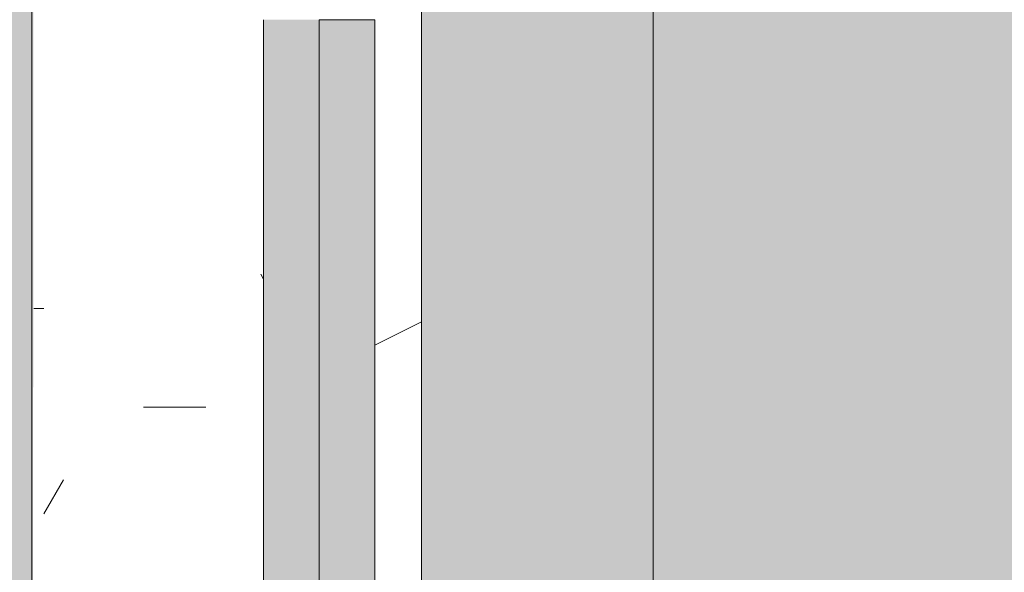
# Model space of a CAD drawing. Header units: millimetres. Extents: x 5980700 to 6194397, y -12939 to 2351883.
# Tile 245 of 587: x 6075602 to 6076133, y -5730 to -5432. Entities that reach past the tile are written whole.
import ezdxf

# ---------------------------------------------------------------- set-up
doc = ezdxf.new("R2010")
doc.units = ezdxf.units.MM
for name, color, linetype, lineweight in [('A-FLOR', 192, 'Continuous', 18), ('A-FLOR-PATT', 8, 'Continuous', 18), ('A-GLAZ', 151, 'Continuous', 9), ('A-GLAZ-SILL', 1, 'Continuous', 9), ('A-WALL', 113, 'Continuous', 18), ('A-WALL-PATT', 111, 'Continuous', 25)]:
    doc.layers.add(name, color=color, linetype=linetype, lineweight=lineweight)

# ---------------------------------------------------------------- blocks, each defined once
blk = doc.blocks.new('CC_JANELA MAXIM-AR_4 FOLHAS VIDRO - 2_50 x 1_20-4042679-PLANTA DE CAIMENTO DE PISOS - 1 PAV_')
at = {"layer": 'A-GLAZ', "lineweight": 5}
blk.add_hatch(color=251, dxfattribs=at).paths.add_polyline_path([(-632.4999999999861, 57.50636918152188), (-632.4999999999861, 77.49999999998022), (-1219.999999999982, 77.49999999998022), (-1219.999999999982, 47.49999999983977), (-632.4999999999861, 47.50000000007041)])
h = blk.add_hatch(color=251, dxfattribs=at)
h.paths.add_polyline_path([(1219.999999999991, 47.500000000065), (632.4999999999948, 47.50000000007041), (632.5000000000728, 17.49999999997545), (1220, 17.49999999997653)])
h.paths.add_polyline_path([(602.5000000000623, 47.50000000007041), (15.00000000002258, 47.5000000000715), (15.00000000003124, 17.49999999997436), (602.5000000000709, 17.49999999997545), (602.5000000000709, 24.90538250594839)])
h.paths.add_polyline_path([(-14.99999999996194, 17.49999999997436), (-14.9999999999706, 47.5000000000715), (-602.4999999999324, 47.5000000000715), (-602.4999999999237, 17.49999999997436), (-25.62093797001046, 17.49999999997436)])
h.paths.add_polyline_path([(-632.4999999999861, 47.50000000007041), (-1219.999999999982, 47.49999999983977), (-1219.999999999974, 17.49999999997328), (-632.4999999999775, 17.49999999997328), (-632.4999999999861, 39.21499999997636)])
at = {"layer": 'A-GLAZ', "color": 90, "lineweight": 5}
for p, q in [((-1220.000000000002, 47.49999999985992), (-1220.000000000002, 77.49999999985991)), ((-632.5000000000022, 77.4999999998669), (-1220.000000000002, 77.49999999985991)), ((-1220.000000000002, 47.49999999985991), (-632.5000000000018, 47.49999999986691)), ((-632.4999999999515, 17.49999999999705), (-1220.000000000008, 17.49999999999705))]:
    blk.add_line(p, q, dxfattribs=at)
blk = doc.blocks.new('FP_212-PLANTA DE CAIMENTO DE PISOS - 1 PAV_')
at = {"layer": 'A-GLAZ-SILL', "lineweight": 5}
blk.add_line((-1064.091005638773, -100.9916647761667), (-1064.091005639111, -106.4169462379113), dxfattribs=at)
at = {"layer": 'A-GLAZ-SILL', "color": 90, "lineweight": 5}
blk.add_line((-1274.999999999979, -107.4999999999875), (1275.000000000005, -107.4999999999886), dxfattribs=at)
blk = doc.blocks.new('CC_PEITORIL - PEITORIL-3910839-PLANTA DE CAIMENTO DE PISOS - 1 PAV_')
at = {"layer": 'A-GLAZ-SILL', "lineweight": 5}
h = blk.add_hatch(dxfattribs=at)
h.set_pattern_fill('FP_220', color=256, style=0, pattern_type=2)
h.set_pattern_definition([(90, (-6652.090999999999, 16549.122), (-101.6, 406.4), [33.528, -271.272, 33.528, -271.272, -1625.6]), (90, (-6652.090999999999, 16549.122), (-101.6, 406.4), [-609.6, 33.528, -576.072, 33.528, -271.272, -711.2]), (90, (-6652.090999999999, 16549.122), (-101.6, 406.4), [-1524, 33.528, -169.672, 33.528, -474.472]), (210, (-6702.891, 16701.522), (-301.1527240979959, -291.1881810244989), [33.528, -271.272, 33.528, -1896.872]), (210, (-6702.891, 16701.522), (-301.1527240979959, -291.1881810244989), [-338.328, -271.272, 33.528, -576.072, -1016]), (210, (-6702.891, 16701.522), (-301.1527240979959, -291.1881810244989), [-1219.2, 33.528, -271.272, 33.528, -677.672]), (210, (-6702.891, 16701.522), (-301.1527240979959, -291.1881810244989), [-1557.528, -169.672, 33.528, -474.472]), (329.9999999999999, (-6906.090999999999, 16752.322), (402.7527240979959, -115.211818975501), [33.528, -271.272, 33.528, -1896.872]), (329.9999999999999, (-6906.090999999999, 16752.322), (402.7527240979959, -115.211818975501), [-338.328, -271.272, 33.528, -576.072, -1016]), (329.9999999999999, (-6906.090999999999, 16752.322), (402.7527240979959, -115.211818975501), [-1219.2, 33.528, -271.272, 33.528, -677.672]), (329.9999999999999, (-6906.090999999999, 16752.322), (402.7527240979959, -115.211818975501), [-1557.528, -169.672, 33.528, -474.472])])
h.paths.add_polyline_path([(1275.000000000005, -77.50000000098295), (1250.000000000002, -77.49363081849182), (1250.000000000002, 17.49999999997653), (-1249.999999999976, 17.49999999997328), (-1249.999999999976, -77.5000000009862), (-1274.999999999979, -78.48512215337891), (-1274.999999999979, -100.991664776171), (1275.000000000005, -100.4681479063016)])
h = blk.add_hatch(dxfattribs=at)
h.set_pattern_fill('FP_221', color=256, style=0, pattern_type=2)
h.set_pattern_definition([(306.87, (-8239.591, 17184.122), (-3175.008507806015, 4762.494328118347), [793.75, -7143.75]), (296.565, (-7763.340999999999, 18136.622), (1587.499067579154, -1587.501456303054), [1774.879, -1774.879]), (288.435, (-6969.590999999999, 18136.622), (1587.50290376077, -3174.997452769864), [1004.024, -4016.092])])
h.paths.add_polyline_path([(1275.000000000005, -77.50000000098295), (1250.000000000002, -77.49363081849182), (1250.000000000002, 17.49999999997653), (-1249.999999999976, 17.49999999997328), (-1249.999999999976, -77.5000000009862), (-1274.999999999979, -78.48512215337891), (-1274.999999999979, -100.991664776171), (1275.000000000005, -100.4681479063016)])
at = {"layer": 'A-GLAZ', "color": 90, "lineweight": 5}
blk.add_blockref('FP_212-PLANTA DE CAIMENTO DE PISOS - 1 PAV_', (0, 0), dxfattribs=at)
blk = doc.blocks.new('BE-PMSa-MOD-ARQ-CONEXAODOFUTURO-EX-000-R_rvt-2-PLANTA DE CAIMENTO DE PISOS - 1 PAV_')
at = {"layer": 'A-FLOR-PATT', "lineweight": 5}
h = blk.add_hatch(dxfattribs=at)
h.set_pattern_fill('FP_2', color=135, style=0, pattern_type=2)
h.set_pattern_definition([(0, (0, 0), (812.8, 203.2), [33.528, -576.072, 33.528, -576.072, -3251.2]), (0, (0, 0), (812.8, 203.2), [-1219.2, 33.528, -1185.672, 33.528, -576.072, -1422.4]), (0, (0, 0), (812.8, 203.2), [-3048, 33.528, -372.872, 33.528, -982.472]), (120, (304.8, 101.6), (-582.3763620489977, 602.3054481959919), [33.52799999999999, -576.0719999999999, 33.52799999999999, -576.0719999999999, -3251.199999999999]), (120, (304.8, 101.6), (-582.3763620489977, 602.3054481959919), [-1219.2, 33.52799999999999, -1185.672, 33.52799999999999, -576.0719999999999, -1422.4]), (120, (304.8, 101.6), (-582.3763620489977, 602.3054481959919), [-3048, 33.52799999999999, -372.8719999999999, 33.52799999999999, -982.4719999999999]), (240, (406.4, 508), (-230.4236379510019, -805.5054481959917), [33.528, -576.072, 33.528, -576.072, -3251.2]), (240, (406.4, 508), (-230.4236379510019, -805.5054481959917), [-1219.2, 33.528, -1185.672, 33.528, -576.072, -1422.4]), (240, (406.4, 508), (-230.4236379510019, -805.5054481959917), [-3048, 33.528, -372.872, 33.528, -982.472])])
h.paths.add_polyline_path([(-15966.85299915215, 4711.136803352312), (-15966.79158577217, 4712.906868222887), (-15965.57572207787, 4712.3617231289)])
h.paths.add_polyline_path([(3731.201831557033, -10125.84100563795), (14705.38782324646, -10125.84100563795), (14705.38782324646, -9779.8857164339), (14699.38782324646, -9779.8857164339), (14699.38782324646, -9763.237570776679), (14681.68558745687, -9763.757413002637), (14670.96395493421, -9768.482704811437), (14665.88782324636, -9782.570563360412), (14665.88782324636, -9856.278958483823), (14670.73620676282, -9865.068167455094), (14677.45883342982, -9868.493127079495), (14678.38782324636, -9869.242380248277), (14678.38782324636, -9881.040871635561), (14674.14369136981, -9882.10035906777), (14663.09686027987, -9878.012306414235), (14654.32815878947, -9868.57707781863), (14652.0250349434, -9859.981702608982), (14651.89263271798, -9855.737570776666), (14650.88782324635, -9855.737570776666), (14651.89263271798, -9780.737570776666), (14653.73085252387, -9770.127241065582), (14656.87805812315, -9762.851510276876), (14667.13782324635, -9752.591745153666), (14683.38782324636, -9748.237570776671), (14699.38782324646, -9748.237570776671), (14699.38782324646, -9731.58942511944), (14705.38782324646, -9731.58942511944), (14705.38782324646, -9705.737570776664), (14755.38782324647, -9705.737570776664), (14755.38782324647, -9754.737570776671), (14795.38782324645, -9754.737570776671), (14796.02424042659, -9756.737570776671), (14812.38782324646, -9756.737570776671), (14811.36426821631, -9815.737570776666), (14810.34779546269, -9815.737570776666), (14811.47778338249, -9818.1719714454), (14811.43015556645, -9819.291362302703), (14811.44856252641, -9820.918341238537), (14827.38782324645, -9827.197475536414), (14827.38782324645, -10125.84100563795), (21231.38515489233, -10125.84100563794), (21231.38515489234, 5919.158994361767), (12003.88515489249, 5918.472013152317), (12003.8851548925, 5447.158205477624), (12268.88333741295, 5447.158205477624), (12268.88333741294, 4674.158994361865), (15653.88333741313, 4674.158994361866), (15653.88333741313, 5447.158205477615), (15923.88333741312, 5447.158205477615), (15923.88333741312, 4674.158994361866), (19560.40988707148, 4674.158994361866), (19559.83290347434, 4677.196584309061), (19558.62046790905, 4677.180784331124), (19558.93691090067, 4681.184361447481), (19560.40988707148, 4681.202554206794), (19559.83416624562, 4682.57353656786), (19558.03876213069, 4682.57353656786), (19558.93691090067, 4695.251249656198), (19588.00988707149, 4695.197383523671), (19586.88286324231, 4682.548897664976), (19585.40988707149, 4682.548897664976), (19585.98560789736, 4681.195050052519), (19587.19930623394, 4681.15368493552), (19586.88286324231, 4677.184908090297), (19585.41064974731, 4677.065937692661), (19585.98560789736, 4674.158994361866), (19999.38682609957, 4674.158994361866), (19999.38682609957, 5447.158205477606), (20269.38682609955, 5447.158205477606), (20269.38682609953, 4280.731645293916), (20299.38682609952, 4280.731645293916), (20298.51487451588, 1530.731645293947), (20269.38682609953, 1530.731645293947), (20269.38682609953, 1143.558994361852), (20299.38682609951, 1143.558994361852), (20298.51487451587, -1606.441005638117), (20269.38682609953, -1606.441005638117), (20269.38682609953, -2040.191005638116), (20299.38682609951, -2040.191005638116), (20298.51487451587, -4790.191005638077), (20269.38682609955, -4790.191005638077), (20269.38682609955, -5273.941005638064), (20299.38682609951, -5273.941005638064), (20298.51487451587, -8023.941005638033), (20269.38682609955, -8023.941005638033), (20269.38682609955, -9308.841005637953), (19999.38682609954, -9308.841005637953), (19999.38682609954, -8513.84179452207), (19913.3833374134, -8513.84179452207), (19913.3833374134, -8347.825683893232), (19635.38599049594, -8347.979428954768), (19635.38599049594, -8377.825683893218), (16285.38599049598, -8376.953732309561), (16285.38599049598, -8347.825683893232), (15971.88333741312, -8347.979428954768), (15971.88333741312, -8513.841794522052), (15921.38515489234, -8513.841794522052), (15921.38515489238, -9312.594001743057), (15651.38515489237, -9312.594001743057), (15651.38515489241, -8513.841794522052), (15603.38515489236, -8513.841794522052), (15603.38515489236, -8377.825683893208), (12316.88333741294, -8377.825683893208), (12316.88333741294, -8513.841794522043), (12293.88333741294, -8513.841794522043), (12293.88333741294, -9312.594001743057), (11998.88333741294, -9312.594001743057), (11998.88333741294, -8513.841794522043), (11950.88333741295, -8513.841794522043), (11950.88333741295, -8347.825683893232), (11867.63333741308, -8347.979428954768), (11867.63333741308, -8377.82568389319), (8517.633337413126, -8376.953732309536), (8517.633337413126, -8347.825683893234), (8434.383337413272, -8347.97942895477), (8434.383337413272, -8513.841794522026), (8386.383337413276, -8513.841794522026), (8386.383337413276, -9312.594001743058), (8116.383337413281, -9312.594001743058), (8116.383337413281, -9125.841005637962), (2121.38333741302, -9125.841005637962), (2121.38333741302, -9312.594001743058), (1851.383337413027, -9312.594001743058), (1851.383337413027, -9125.841005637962), (-4143.616662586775, -9125.841005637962), (-4143.616662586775, -9312.594001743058), (-4413.616662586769, -9312.594001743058), (-4413.616662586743, -8513.841794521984), (-4461.61666258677, -8513.841794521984), (-4461.61666258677, -8347.825683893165), (-4547.366662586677, -8347.97942895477), (-4547.366662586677, -8377.82568389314), (-7897.366662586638, -8376.953732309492), (-7897.366662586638, -8347.825683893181), (-7983.116662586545, -8347.97942895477), (-7983.116662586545, -8513.841794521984), (-8031.114845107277, -8513.841794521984), (-8031.11484510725, -9308.841005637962), (-8301.11484510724, -9308.841005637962), (-8301.114845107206, -8513.841794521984), (-8349.116662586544, -8513.841794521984), (-8349.116662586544, -8347.825683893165), (-8354.864845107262, -8347.97942895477), (-8354.864845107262, -8377.825683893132), (-11704.86484510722, -8376.953732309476), (-11705.67059857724, -8347.825683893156), (-11710.61666258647, -8347.97942895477), (-11710.61666258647, -8513.841794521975), (-11758.61484510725, -8513.841794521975), (-11758.61484510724, -9308.841005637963), (-12028.61484510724, -9308.841005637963), (-12028.61484510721, -8513.841794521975), (-12076.61666258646, -8513.841794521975), (-12076.61666258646, -8347.82568389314), (-12498.61666258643, -8347.97942895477), (-12498.61666258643, -8377.825683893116), (-15848.61666258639, -8376.953732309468), (-15848.61666258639, -8347.82568389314), (-16270.61666258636, -8347.97942895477), (-16270.61666258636, -8513.841794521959), (-16356.61588608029, -8513.841794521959), (-16356.61588608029, -9308.841005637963), (-16626.61588608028, -9308.841005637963), (-16626.62225526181, -7987.079408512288), (-16656.61588608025, -7987.079408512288), (-16655.7439344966, -5237.07940851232), (-16626.62225526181, -5237.07940851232), (-16626.62225526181, -4803.34100563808), (-16656.61588608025, -4803.34100563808), (-16655.7439344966, -2053.341005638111), (-16626.62225526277, -2053.341005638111), (-16626.62225526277, -1620.841794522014), (-16656.61588608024, -1620.841794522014), (-16655.74393449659, 1129.158205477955), (-16626.62225526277, 1129.158205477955), (-16626.62225526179, 1534.1582054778), (-16656.61588608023, 1534.1582054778), (-16655.75030367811, 4291.658994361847), (-16626.62225526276, 4291.658994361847), (-16626.61588608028, 5479.158994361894), (-16356.61588608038, 5479.158994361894), (-16356.61588608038, 4674.158994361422), (-15971.4658517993, 4674.158994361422), (-15969.32193463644, 4707.054996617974), (-15967.78963012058, 4710.307043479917), (-15962.27373900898, 4714.058684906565), (-15960.94760521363, 4714.652107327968), (-15959.84645306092, 4714.71907505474), (-15959.84645306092, 4715.8252811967), (-15957.766248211, 4715.335026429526), (-15956.67909179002, 4714.508980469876), (-15954.53101014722, 4715.146843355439), (-15948.69801778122, 4712.361723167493), (-15947.69218614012, 4710.313634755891), (-15946.34526303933, 4708.984911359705), (-15944.33196142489, 4698.966261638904), (-15943.76299404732, 4697.905132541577), (-15944.00738434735, 4674.158994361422), (-12028.61666258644, 4674.158994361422), (-12028.6166625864, 5447.158205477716), (-11733.61666258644, 5446.941285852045), (-11733.61666258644, 4674.158994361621), (-8301.114845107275, 4674.158994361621), (-8301.114845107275, 5447.158205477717), (-8031.114845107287, 5447.158205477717), (-8031.114845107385, 5919.158994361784), (-17588.61484510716, 5919.158994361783), (-17588.61484510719, -10125.84100563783), (1375.719287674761, -10125.84100563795)])
h.paths.add_polyline_path([(14665.67045985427, -9780.737570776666), (14665.63226694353, -9779.779781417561), (14665.63226694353, -9780.737570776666)])
h.paths.add_polyline_path([(-16089.65907882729, -8758.105317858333), (-16115.54098333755, -8754.697900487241), (-16139.6590788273, -8744.707858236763), (-16160.36975694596, -8728.81599597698), (-16176.26161920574, -8708.105317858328), (-16186.2516614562, -8683.987222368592), (-16189.65907882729, -8658.105317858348), (-16186.2516614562, -8632.223413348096), (-16176.26161920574, -8608.105317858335), (-16160.36975694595, -8587.394639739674), (-16139.65907882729, -8571.502777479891), (-16115.54098333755, -8561.512735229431), (-16089.65907882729, -8558.105317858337), (-16063.77717431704, -8561.512735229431), (-16039.65907882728, -8571.5027774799), (-16018.94840070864, -8587.394639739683), (-16003.05653844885, -8608.105317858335), (-15993.06649619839, -8632.22341334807), (-15989.6590788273, -8658.105317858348), (-15993.06649619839, -8683.987222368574), (-16003.05653844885, -8708.105317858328), (-16021.19134126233, -8730.537064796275), (-16039.65907882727, -8744.707858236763), (-16063.77717431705, -8754.697900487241)])
h.paths.add_polyline_path([(19732.71217533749, -8754.66845021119), (19706.83027082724, -8751.260990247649), (19682.71217533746, -8741.270823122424), (19660.00862136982, -8722.781563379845), (19646.10963495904, -8704.667825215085), (19636.1195927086, -8680.549428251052), (19632.71217533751, -8648.66439434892), (19632.71217533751, -8622.782813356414), (19636.1195927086, -8596.9012323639), (19646.10963495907, -8572.783438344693), (19662.00149721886, -8552.073019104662), (19682.71217533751, -8536.181355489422), (19706.83027082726, -8526.191438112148), (19732.7121753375, -8522.784063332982), (19758.59407984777, -8526.191438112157), (19782.71217533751, -8536.181355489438), (19803.42285345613, -8552.073019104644), (19819.31471571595, -8572.783438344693), (19829.30475796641, -8596.901232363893), (19832.7121753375, -8628.390346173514), (19832.7121753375, -8654.667200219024), (19827.88084468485, -8683.987101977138), (19816.67739151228, -8708.104895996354), (19803.42285345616, -8725.378762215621), (19782.71217533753, -8741.270823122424), (19758.59407984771, -8751.260990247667)])
h.paths.add_polyline_path([(15648.38515489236, -8468.841794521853), (15650.88333741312, -8468.841794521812), (15650.88333741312, -8347.825683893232), (15648.38515489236, -8347.979428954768)])
h.paths.add_polyline_path([(19588.84766320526, 4677.140991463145), (19587.19930623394, 4677.180784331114), (19588.17837096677, 4681.15368493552)])
h.paths.add_polyline_path([(19556.97211093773, 4677.140991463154), (19558.32440709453, 4678.382155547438), (19558.03965555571, 4677.166762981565), (19557.10244703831, 4677.144137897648)])
h.paths.add_polyline_path([(19572.90988707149, 4728.142336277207), (19572.90988707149, 4726.742336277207), (19573.4626323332, 4727.745209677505)])
h.paths.add_polyline_path([(19575.73176932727, 4695.639950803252), (19572.5677829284, 4696.432937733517), (19568.91630770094, 4696.431447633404), (19559.3482884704, 4696.333664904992), (19559.34828847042, 4718.022372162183), (19562.4254587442, 4722.467653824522), (19569.27606767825, 4726.263934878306), (19567.2700120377, 4727.14852244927), (19574.67880208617, 4727.830632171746), (19576.14512513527, 4726.470898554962), (19576.81805465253, 4726.227816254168), (19583.58719946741, 4722.319648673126), (19587.49536704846, 4715.550503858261), (19587.49536704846, 4707.734168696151), (19586.28070679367, 4704.092336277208), (19585.91122027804, 4696.34719023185), (19576.14512513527, 4695.960088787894)])
h.paths.add_polyline_path([(-15957.766248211, 4718.652107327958), (-15954.53101014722, 4716.980669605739), (-15955.18379838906, 4716.796714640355)])
h.paths.add_polyline_path([(-15960.34869803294, 4716.796714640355), (-15961.00148627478, 4718.082019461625), (-15959.74034676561, 4717.233792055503), (-15960.09391064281, 4716.979769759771)])
h.paths.add_polyline_path([(19732.71217533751, 4730.240264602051), (19706.83027082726, 4733.647681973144), (19682.7121753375, 4743.637724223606), (19662.00149721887, 4759.529586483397), (19646.10963495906, 4780.240264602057), (19636.1195927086, 4804.358360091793), (19632.71217533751, 4830.240264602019), (19636.1195927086, 4856.122169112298), (19646.10963495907, 4880.24026460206), (19662.00149721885, 4900.950942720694), (19682.7121753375, 4916.842804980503), (19706.83027082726, 4926.832847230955), (19732.71217533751, 4930.240264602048), (19758.59407984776, 4926.832847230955), (19782.71217533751, 4916.842804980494), (19803.42285345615, 4900.950942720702), (19819.31471571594, 4880.24026460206), (19829.30475796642, 4856.122169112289), (19832.7121753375, 4830.240264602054), (19829.30475796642, 4804.358360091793), (19819.31471571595, 4780.24026460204), (19803.42285345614, 4759.529586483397), (19782.71217533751, 4743.637724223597), (19758.59407984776, 4733.647681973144)])
h.paths.add_polyline_path([(-16089.65907882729, 4736.408178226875), (-16115.54098333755, 4739.815595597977), (-16139.65907882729, 4749.80563784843), (-16160.36975694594, 4765.697500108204), (-16176.26161920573, 4786.408178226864), (-16186.2516614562, 4810.526273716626), (-16189.65907882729, 4836.408178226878), (-16186.2516614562, 4862.29008273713), (-16176.26161920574, 4886.408178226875), (-16160.36975694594, 4907.118856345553), (-16139.65907882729, 4923.010718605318), (-16115.54098333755, 4933.000760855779), (-16089.65907882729, 4936.408178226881), (-16063.77717431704, 4933.000760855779), (-16039.65907882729, 4923.01071860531), (-16018.9484007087, 4907.118856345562), (-16003.05653844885, 4886.408178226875), (-15993.06649619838, 4862.29008273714), (-15989.6590788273, 4836.408178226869), (-15993.06649619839, 4810.526273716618), (-16003.05653844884, 4786.408178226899), (-16018.94840070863, 4765.69750010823), (-16039.65907882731, 4749.80563784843), (-16063.77717431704, 4739.815595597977)])
h = blk.add_hatch(dxfattribs=at)
h.set_pattern_fill('FP_100', color=133, style=0, pattern_type=2)
h.set_pattern_definition([(49.99999999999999, (0, 0), (182.184668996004, -15.93908553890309), [19.05, -209.55]), (355, (0, 0), (-35.24242749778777, 191.0566080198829), [15.24, -167.64]), (100.451, (15.182, -1.328), (146.9425016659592, 175.1166878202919), [16.19, -178.09]), (46.184, (0, 50.8), (271.0788941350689, -42.04327417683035), [28.575, -314.325]), (96.636, (22.59, 47.297), (237.4025071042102, 247.4272132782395), [24.285, -267.135]), (351.184, (0, 50.8), (237.404605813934, 247.4251178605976), [22.86, -251.46]), (21, (25.4, 38.1), (151.6148798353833, -102.2655185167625), [19.05, -209.55]), (326, (25.4, 38.1), (61.80235996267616, 184.1877424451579), [15.24, -167.64]), (71.45100000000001, (38.035, 29.578), (213.4170626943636, 81.92136778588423), [16.19, -178.09]), (37.50000000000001, (0, 0), (3.08832282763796, 84.55507579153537), [8.382, -157.226, 8.382, -161.798, -168.275]), (37.50000000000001, (0, 0), (3.08832282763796, 84.55507579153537), [-335.788, 8.382, -159.893]), (7.499999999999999, (0, 0), (66.81943811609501, 100.1807470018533), [8.382, -88.646, 8.382, -153.416, -64.135]), (7.499999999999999, (0, 0), (66.81943811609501, 100.1807470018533), [-258.826, 8.382, -55.753]), (327.5, (-56.642, 0), (135.5904877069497, -5.7289126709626), [8.382, -55.118, 8.382, -189.738, -262.89]), (327.5, (-56.642, 0), (135.5904877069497, -5.7289126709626), [-261.62, 8.382, -254.508]), (317.5, (-82.042, 0), (148.1288864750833, 25.42676126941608), [8.382, -74.168, 8.382, -123.19, -186.69]), (317.5, (-82.042, 0), (148.1288864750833, 25.42676126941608), [-214.122, 8.382, -178.308])])
h.paths.add_polyline_path([(-1916.114845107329, -8177.825683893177), (-1683.614845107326, -8177.825683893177), (-1683.614845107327, -1915.841005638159), (-3033.614845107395, -1915.841005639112), (-3033.614845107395, -1900.841005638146), (-3933.614845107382, -1900.841005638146), (-3933.614845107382, -2050.841005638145), (-1818.614845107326, -2050.841005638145), (-1818.614845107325, -8042.852683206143), (-4146.617820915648, -8042.852683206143), (-4146.617820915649, -4063.841794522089), (-3970.61666258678, -4063.841794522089), (-3970.61666258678, -3457.84179452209), (-4146.617820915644, -3457.84179452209), (-4146.617820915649, -2138.841794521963), (-3970.61666258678, -2138.841794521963), (-3970.61666258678, -2050.841005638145), (-3963.614845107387, -2050.841005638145), (-3963.614845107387, -1900.841005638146), (-3973.614845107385, -1900.841005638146), (-3973.614845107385, -1915.841005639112), (-4105.616662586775, -1915.841005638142), (-4105.616662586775, -2003.84179452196), (-4281.617820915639, -2003.84179452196), (-4281.617820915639, -3592.841794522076), (-4105.61666258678, -3592.841794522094), (-4105.61666258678, -3928.841794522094), (-4281.617820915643, -3928.841794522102), (-4281.615120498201, -8177.82568389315), (-1916.459753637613, -8177.825683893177)])
h.paths.add_polyline_path([(8258.385255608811, -8167.825683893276), (15620.8643440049, -8167.825683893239), (15620.86434400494, -1925.841005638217), (12311.88333741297, -1925.841005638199), (12311.88333741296, -2018.841794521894), (11955.88333741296, -2018.841794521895), (11955.88333741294, -1925.841005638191), (9541.385154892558, -1925.841005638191), (9541.385154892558, -1915.841005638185), (9491.385154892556, -1915.841005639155), (9491.385154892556, -1900.841005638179), (8591.38515489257, -1900.841005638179), (8591.38515489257, -2050.841005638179), (11830.88333741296, -2050.841005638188), (11830.88333741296, -2143.841794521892), (12436.88333741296, -2143.841794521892), (12436.88333741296, -2050.841005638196), (15495.86434400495, -2050.841005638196), (15495.86434400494, -8042.825683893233), (8383.385255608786, -8042.825683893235), (8383.385255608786, -4063.841794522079), (8559.379702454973, -4063.841794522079), (8559.379702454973, -3457.841794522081), (8383.385255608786, -3457.84179452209), (8383.385255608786, -2138.841794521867), (8559.379702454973, -2138.84179452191), (8559.379702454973, -2050.841005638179), (8561.385154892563, -2050.753085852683), (8561.385154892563, -1900.841005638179), (8551.38515489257, -1900.841005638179), (8551.38515489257, -1915.841005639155), (8501.385154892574, -1915.841005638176), (8501.385154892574, -1925.841005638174), (8434.379702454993, -1925.841005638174), (8434.379702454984, -2013.841794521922), (8258.385255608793, -2013.841794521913), (8258.385255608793, -3582.841794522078), (8434.379702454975, -3582.841794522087), (8434.379702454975, -3938.841794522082), (8258.385255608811, -3938.841794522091), (8258.385255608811, -8156.700611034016)])
h.paths.add_polyline_path([(19984.7546155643, -8167.825683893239), (20089.38682609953, -8167.825683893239), (20089.38682609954, -5194.841794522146), (19913.3833374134, -5194.841794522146), (19913.3833374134, -4838.841794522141), (20089.38682609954, -4838.841794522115), (20089.38682609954, -2013.84179452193), (19913.3833374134, -2013.841794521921), (19913.3833374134, -1657.841794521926), (20089.38682609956, -1657.841794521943), (20089.38682609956, 1166.158205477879), (19913.38333741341, 1166.158205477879), (19913.38333741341, 1522.158205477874), (20089.38682609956, 1522.158205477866), (20089.38682609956, 4296.158205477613), (19913.38333741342, 4296.15820547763), (19913.3833374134, 4461.658994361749), (15971.88333741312, 4461.658994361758), (15971.88333741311, 4296.15820547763), (15800.86434400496, 4296.15820547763), (15800.86434400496, -605.8410056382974), (15790.86434400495, -605.8410056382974), (15790.86434400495, -655.841005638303), (15775.86434400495, -655.841005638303), (15775.86434400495, -1555.841005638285), (16091.88333741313, -1555.841005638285), (16091.88333741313, -1527.841794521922), (15925.86434400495, -1527.841794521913), (15925.86434400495, 4171.158205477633), (16096.88333741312, 4171.158205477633), (16097.48518693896, 4336.658994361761), (19788.38333741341, 4336.658994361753), (19788.38333741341, 4171.158205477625), (19964.38682609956, 4171.158205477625), (19964.38682609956, 1647.158205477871), (19788.38333741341, 1647.158205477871), (19788.38333741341, 1041.158205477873), (19964.38682609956, 1041.158205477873), (19964.38682609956, -1532.84179452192), (19788.38333741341, -1532.84179452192), (19788.38333741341, -2138.841794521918), (19964.38682609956, -2138.841794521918), (19964.38682609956, -4713.841794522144), (19788.3833374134, -4713.841794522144), (19788.3833374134, -5319.841794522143), (19964.38682609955, -5319.841794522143), (19964.38682609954, -8042.82568389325), (15925.86434400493, -8042.825683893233), (15925.86434400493, -2143.841794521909), (16091.88333741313, -2143.841794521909), (16091.88333741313, -1585.841005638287), (15775.86434400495, -1585.841005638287), (15775.86434400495, -1595.841005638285), (15790.86434400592, -1595.841005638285), (15790.86434400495, -1652.84179452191), (15966.88333741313, -1653.220801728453), (15966.88333741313, -2018.84179452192), (15800.86434400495, -2018.841794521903), (15800.86434400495, -8167.825683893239), (19925.14432074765, -8167.825683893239)])
h.paths.add_polyline_path([(-5690.728343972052, -8167.825683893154), (-4451.617820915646, -8167.825683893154), (-4451.617820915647, -1925.841005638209), (-4506.114845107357, -1925.84100563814), (-4506.114845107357, -1915.841005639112), (-4536.11484510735, -1915.841005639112), (-4536.11484510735, -1900.841005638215), (-4546.114845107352, -1900.841005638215), (-4546.114845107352, -2740.841005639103), (-4536.114845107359, -2740.841005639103), (-4536.114845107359, -2751.8410056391), (-4516.109778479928, -2751.8410056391), (-4516.109778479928, -2640.8410056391), (-4497.109778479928, -2640.8410056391), (-4497.109778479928, -2770.841005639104), (-4536.114845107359, -2770.841005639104), (-4536.114845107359, -2780.841005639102), (-4546.114845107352, -2780.841005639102), (-4546.114845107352, -2820.841005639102), (-4576.114845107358, -2820.841005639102), (-4576.617820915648, -8042.852683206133), (-11628.61484510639, -8042.852683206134), (-11628.6148451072, -2138.841794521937), (-11585.61666258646, -2138.841794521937), (-11585.61666258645, -2050.841005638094), (-8474.116662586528, -2050.841005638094), (-8474.116662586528, -2138.841794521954), (-7858.116662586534, -2138.841794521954), (-7858.116662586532, -2050.841005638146), (-4576.617820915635, -2050.841005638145), (-4576.617820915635, -1900.841005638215), (-5476.114845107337, -1900.841005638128), (-5476.114845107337, -1915.841005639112), (-5528.614845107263, -1915.841005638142), (-5528.614845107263, -1925.841005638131), (-7983.116662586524, -1925.841005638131), (-7983.116662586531, -2013.841794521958), (-8324.11666258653, -2013.841794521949), (-8324.11666258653, -2003.841794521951), (-8339.116662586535, -2003.84179452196), (-8339.116662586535, -1925.841005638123), (-11720.61666258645, -1925.841005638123), (-11720.61666258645, -2003.841794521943), (-11753.61484510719, -2003.841794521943), (-11753.61034441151, -8167.825683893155), (-5985.163661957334, -8167.825683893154)])
h.paths.add_polyline_path([(-15701.5291554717, -8167.825683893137), (-11933.6148451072, -8167.825683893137), (-11933.6148451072, -2013.841794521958), (-12076.61666258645, -2013.841794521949), (-12076.61666258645, -1657.841794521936), (-11923.61484510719, -1657.841794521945), (-11923.61484510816, -1515.8410056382), (-11908.61484510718, -1515.8410056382), (-11908.61484510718, -1505.841005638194), (-12058.61484510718, -1505.841005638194), (-12058.61484510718, -1532.841794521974), (-12201.61666258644, -1532.841794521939), (-12201.61666258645, -2138.841794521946), (-12058.61484510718, -2138.841794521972), (-12058.61484510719, -8042.851795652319), (-16321.61588608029, -8042.826571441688), (-16321.61588608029, -5319.841794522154), (-16145.61666258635, -5319.841794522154), (-16145.61666258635, -4713.841794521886), (-16321.61588608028, -4713.681888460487), (-16321.61588608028, -2138.84179452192), (-16145.61666258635, -2138.841794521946), (-16145.61666258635, -1532.841794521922), (-16321.61588608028, -1532.841794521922), (-16321.61588608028, 1041.158205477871), (-16145.61666258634, 1041.158205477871), (-16145.61666258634, 1647.158205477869), (-16321.61588608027, 1647.158205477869), (-16321.61588608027, 4171.158205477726), (-16145.61666258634, 4171.158205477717), (-16145.61666258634, 4336.658994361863), (-12201.61666258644, 4336.658994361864), (-12201.61666258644, 4171.158205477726), (-12058.61484510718, 4171.158205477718), (-12058.61484510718, -1475.841005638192), (-11908.61484510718, -1475.841005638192), (-11908.61484510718, -575.8410056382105), (-11923.61484510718, -575.8410056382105), (-11923.61484510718, -525.8410056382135), (-11933.61484510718, -525.8410056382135), (-11933.61484510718, 4296.158205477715), (-12076.61666258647, 4296.158205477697), (-12076.61666258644, 4461.658994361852), (-16270.61666258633, 4461.658994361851), (-16270.61666258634, 4296.158205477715), (-16446.62225526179, 4296.158205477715), (-16446.61588608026, 1522.158205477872), (-16270.61666258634, 1522.158205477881), (-16270.61666258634, 1166.158205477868), (-16446.62225526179, 1166.158205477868), (-16446.61588608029, -1657.841794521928), (-16270.61666258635, -1657.841794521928), (-16270.61666258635, -2013.841794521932), (-16446.6222552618, -2013.841794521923), (-16446.61588608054, -4838.841794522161), (-16270.61666258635, -4838.841794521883), (-16270.61666258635, -5194.841794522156), (-16446.62225526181, -5194.841794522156), (-16446.61573815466, -8167.825683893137), (-15735.98765560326, -8167.825683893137)])
h.paths.add_polyline_path([(8551.38515489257, -1770.841005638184), (9491.385154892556, -1770.841005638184), (9491.385154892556, -1755.841005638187), (9630.135154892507, -1755.841005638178), (9630.135154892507, -1740.841005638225), (11880.13515489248, -1741.712957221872), (11880.13515489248, -1755.841005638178), (11965.88333741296, -1755.841005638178), (11965.88333741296, -1662.841794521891), (12301.88333741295, -1662.841794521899), (12301.88333741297, -1755.841005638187), (12713.6541483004, -1755.841005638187), (12713.6541483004, -1740.841005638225), (14963.65414830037, -1741.712957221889), (14963.65414830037, -1755.841005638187), (15630.86434400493, -1755.841005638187), (15630.86434400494, -1595.841005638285), (15645.86434400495, -1595.841005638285), (15645.86434400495, -655.841005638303), (15630.86434400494, -655.841005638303), (15630.86434400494, -29.5925127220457), (15087.63515489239, -29.59251272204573), (15087.63515489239, -44.5925127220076), (12837.63515489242, -43.72056113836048), (12837.63515489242, -29.59251272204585), (11880.13515489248, -29.5925127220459), (11880.13515489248, -44.59251272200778), (9630.135154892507, -43.72056113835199), (9630.135154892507, -29.59251272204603), (9408.885154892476, -29.59251272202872), (9408.885154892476, -14.5925127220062), (8468.885154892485, -14.59251272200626), (8468.885154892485, -29.59251272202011), (8008.885154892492, -29.59251272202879), (8008.885154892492, -14.59251272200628), (7068.885154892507, -14.65234280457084), (7068.885154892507, -29.59251272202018), (4511.785154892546, -29.59251272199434), (4511.785154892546, 3549.158994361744), (3951.785154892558, 3549.158994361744), (3951.785154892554, 4471.658994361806), (2159.383337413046, 4471.658994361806), (2159.383337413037, 4306.158205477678), (1813.383337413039, 4306.15820547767), (1813.383337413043, 4471.658994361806), (284.8931309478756, 4471.658994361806), (284.8931309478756, 4486.658994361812), (77.29277039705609, 4486.658994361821), (77.29277039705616, 3238.903506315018), (70.48333741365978, 3238.903506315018), (70.48333741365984, 2137.158205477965), (121.3819838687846, 2137.158205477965), (121.3819838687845, 3231.348105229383), (111.0710947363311, 3241.658994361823), (106.381983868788, 3259.158994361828), (111.0710947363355, 3276.658994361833), (124.1088842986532, 3289.53068128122), (143.3753948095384, 3293.624861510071), (158.8819838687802, 3289.469883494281), (171.692873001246, 3276.658994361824), (176.3819838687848, 3259.158994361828), (171.692873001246, 3241.658994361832), (161.3819838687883, 3231.348105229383), (161.3819838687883, 2137.158205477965), (220.483337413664, 2137.158205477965), (220.4833374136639, 4336.658994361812), (1678.38333741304, 4336.658994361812), (1678.38333741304, 4171.158205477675), (2294.38333741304, 4171.158205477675), (2294.38333741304, 4336.658994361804), (3816.785154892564, 4336.658994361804), (3816.785154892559, 3414.158994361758), (4376.785154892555, 3414.158994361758), (4376.785154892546, -164.5925127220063), (15495.86434400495, -164.5925127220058), (15495.86434400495, -1620.841005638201), (12436.88333741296, -1620.841005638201), (12436.88333741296, -1527.841794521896), (11830.88333741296, -1527.841794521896), (11830.88333741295, -1620.841005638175), (8559.379702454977, -1620.841005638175), (8559.379702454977, -1532.841794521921), (7943.379702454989, -1532.841794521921), (7943.379702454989, -1620.841005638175), (2289.383337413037, -1620.841005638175), (2289.383337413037, -1527.841794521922), (2261.385126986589, -1527.841794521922), (2261.385126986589, -1770.841005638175), (3121.385126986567, -1770.841005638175), (3121.385126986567, -1755.8410056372), (4481.585154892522, -1755.841005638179), (4481.585154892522, -1770.841005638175), (5321.585154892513, -1770.841005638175), (5321.585154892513, -1755.841005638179), (7021.385154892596, -1755.841005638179), (7021.385154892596, -1770.841005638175), (7961.385154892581, -1770.841005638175), (7961.385154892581, -1755.841005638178), (8078.379702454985, -1755.841005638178), (8078.379702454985, -1667.841794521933), (8424.379702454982, -1667.841794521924), (8424.379702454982, -1755.841005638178), (8551.38515489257, -1755.841005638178)])
h.paths.add_polyline_path([(2231.385126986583, -1770.841005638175), (2231.385126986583, -1527.841794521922), (1766.385126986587, -1527.841794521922), (1766.385126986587, -1770.841005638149), (1776.385126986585, -1770.841005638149), (1776.385126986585, -1755.8410056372), (1818.383337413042, -1755.841005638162), (1818.383337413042, -1662.841794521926), (2154.383337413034, -1662.841794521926), (2154.383337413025, -1755.84100563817), (2221.385126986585, -1755.841005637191), (2221.385126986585, -1770.841005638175)])
h.paths.add_polyline_path([(-3963.614845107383, -1770.84100563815), (-3033.614845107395, -1770.84100563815), (-3033.614845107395, -1755.841005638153), (-1418.814900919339, -1755.841005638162), (-1418.814900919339, -1770.841005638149), (-578.8149009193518, -1770.841005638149), (-578.8149009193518, -1755.841005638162), (876.3851269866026, -1755.841005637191), (876.3851269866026, -1770.841005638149), (1736.38512698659, -1770.841005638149), (1736.38512698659, -1527.841794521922), (1683.383337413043, -1527.841794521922), (1683.383337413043, -1620.841005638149), (-3970.616662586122, -1620.84100563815), (-3970.61666258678, -1532.841794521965), (-4586.616662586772, -1532.841794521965), (-4586.616662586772, -1620.841005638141), (-7858.116662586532, -1620.841005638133), (-7858.116662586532, -1532.841794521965), (-8474.116662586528, -1532.841794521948), (-8474.116662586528, -1620.841005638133), (-11585.61666258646, -1620.841005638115), (-11585.61666258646, -1532.841794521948), (-11628.61484510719, -1532.841794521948), (-11628.61484510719, -164.6103600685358), (220.4833374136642, -164.6103600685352), (220.4833374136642, -29.61036006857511), (-2321.114845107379, -29.61036006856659), (-2321.114845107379, -14.61036006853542), (-3061.114845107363, -14.61036006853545), (-3061.114845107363, -29.61036006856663), (-3320.616662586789, -29.61036006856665), (-3320.616662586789, -14.61036006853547), (-4060.616662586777, -14.61036006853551), (-4060.616662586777, -29.61036006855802), (-4536.114845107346, -29.61036006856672), (-4536.114845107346, -14.61036006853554), (-5476.114845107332, -14.61036006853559), (-5476.114845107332, -29.6103600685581), (-5636.114845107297, -29.61036006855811), (-5636.114845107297, -44.61036006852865), (-7886.11484510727, -43.73840848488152), (-7886.11484510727, -29.61036006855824), (-8872.364845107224, -29.61036006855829), (-8872.364845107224, -44.6103600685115), (-11122.3648451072, -43.73840848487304), (-11122.3648451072, -29.61036006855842), (-11763.61484510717, -29.61036006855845), (-11763.61484510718, -575.8410056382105), (-11778.61484510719, -575.8410056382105), (-11778.61484510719, -1515.8410056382), (-11763.61484510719, -1515.8410056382), (-11763.61484510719, -1667.841794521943), (-11720.61666258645, -1667.841794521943), (-11720.61666258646, -1755.841005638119), (-11122.36484510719, -1755.841005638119), (-11122.36484510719, -1740.841005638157), (-8872.36484510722, -1741.712957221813), (-8872.36484510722, -1755.841005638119), (-8339.116662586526, -1755.841005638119), (-8339.116662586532, -1667.841794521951), (-7993.116662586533, -1667.841794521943), (-7993.116662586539, -1755.841005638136), (-7886.114845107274, -1755.841005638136), (-7886.114845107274, -1740.841005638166), (-5636.114845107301, -1741.712957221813), (-5636.114845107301, -1755.841005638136), (-5476.114845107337, -1755.841005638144), (-5476.114845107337, -1770.841005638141), (-4536.11484510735, -1770.841005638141), (-4536.11484510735, -1755.841005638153), (-4451.616662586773, -1755.841005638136), (-4451.616662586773, -1667.84179452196), (-4105.616662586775, -1667.84179452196), (-4105.616662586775, -1755.841005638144), (-3973.614845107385, -1755.841005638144), (-3973.614845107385, -1770.84100563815)])
h.paths.add_polyline_path([(-5396.293025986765, 115.3896399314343), (-4576.11484510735, 115.3896399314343), (-4576.11484510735, 431.4034837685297), (-4586.616662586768, 431.4034837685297), (-4586.616662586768, 265.3896399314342), (-11628.61484510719, 265.3896399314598), (-11628.61484510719, 4171.158205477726), (-11585.61666258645, 4171.158205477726), (-11585.61666258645, 4336.658994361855), (-8474.116662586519, 4336.658994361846), (-8474.116662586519, 4171.158205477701), (-7858.116662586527, 4171.158205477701), (-7858.116662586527, 4336.658994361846), (-4586.616662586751, 4336.658994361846), (-4586.616662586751, 4171.158205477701), (-4538.614845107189, 4171.158205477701), (-4538.614845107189, 2287.158205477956), (-4586.616662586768, 2287.158205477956), (-4586.616662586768, 1681.158205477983), (-4538.614845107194, 1681.158205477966), (-4538.614845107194, 995.3896399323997), (-4536.114845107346, 995.3896399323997), (-4536.114845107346, 985.3896399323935), (-4497.109778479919, 985.3896399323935), (-4497.109778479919, 855.3896399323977), (-4516.109778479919, 855.3896399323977), (-4516.109778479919, 966.3896399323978), (-4536.114845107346, 966.3896399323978), (-4536.114845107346, 955.3896399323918), (-4538.614845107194, 955.3896399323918), (-4538.614845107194, 431.4034837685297), (-4546.114845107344, 431.4034837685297), (-4546.114845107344, 115.3896399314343), (-4536.114845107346, 115.3896399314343), (-4536.114845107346, 130.3896399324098), (-4486.114845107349, 130.3896399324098), (-4486.114845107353, 140.3896399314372), (-4461.616662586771, 140.3896399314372), (-4461.616662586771, 306.4034837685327), (-4413.614845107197, 306.4034837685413), (-4413.614845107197, 1806.158205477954), (-4461.616662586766, 1806.158205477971), (-4461.616662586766, 2162.158205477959), (-4413.614845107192, 2162.158205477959), (-4413.614845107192, 4296.158205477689), (-4461.616662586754, 4296.158205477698), (-4461.616662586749, 4461.658994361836), (-7983.116662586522, 4461.658994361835), (-7983.116662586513, 4296.158205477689), (-8349.116662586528, 4296.158205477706), (-8349.116662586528, 4461.658994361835), (-11710.61666258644, 4461.658994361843), (-11710.61666258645, 4296.158205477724), (-11753.61484510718, 4296.158205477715), (-11753.61484510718, 140.3896399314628), (-5526.11484510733, 140.3896399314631), (-5526.11484510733, 130.3896399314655), (-5476.114845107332, 130.3896399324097), (-5476.114845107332, 115.3896399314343), (-5466.11484510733, 115.3896399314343)])
h.paths.add_polyline_path([(8478.885154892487, 115.4074872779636), (8478.885154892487, 431.4034837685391), (8378.385255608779, 431.4034837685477), (8378.385255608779, 1037.158205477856), (8561.383337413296, 1037.158205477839), (8561.383337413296, 1651.158205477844), (8378.385255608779, 1651.158205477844), (8378.385255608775, 4171.158205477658), (8559.383337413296, 4171.158205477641), (8559.383337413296, 4336.658994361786), (11825.88333741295, 4336.658994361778), (11825.88333741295, 4171.158205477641), (12441.88333741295, 4171.158205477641), (12441.88333741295, 4336.658994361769), (15495.86434400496, 4336.65899436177), (15495.86434400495, 265.4074872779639), (8559.379702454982, 265.4074872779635), (8559.379702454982, 431.4034837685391), (8508.885154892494, 431.4034837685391), (8508.885154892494, 115.4074872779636), (9408.885154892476, 115.4074872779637), (9408.885154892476, 130.4074872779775), (9438.885154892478, 130.4074872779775), (9438.885154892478, 140.4074872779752), (15620.86434400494, 140.4074872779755), (15620.86434400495, 4461.658994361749), (12316.88333741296, 4461.658994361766), (12316.88333741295, 4296.158205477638), (11950.88333741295, 4296.158205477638), (11950.88333741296, 4461.658994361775), (8434.383337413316, 4461.658994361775), (8434.383337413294, 4296.158205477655), (8253.385255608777, 4296.158205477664), (8253.385255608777, 1526.158205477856), (8436.383337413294, 1526.158205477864), (8436.383337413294, 1162.158205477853), (8253.385255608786, 1162.158205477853), (8253.385255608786, 306.4034837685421), (8434.379702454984, 306.4034837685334), (8434.379702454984, 140.4074872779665), (8438.885154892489, 140.4074872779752), (8438.885154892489, 130.4074872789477), (8468.885154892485, 130.4074872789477), (8468.885154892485, 115.4074872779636)])
h.paths.add_polyline_path([(7078.885154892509, 115.4074872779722), (7968.885154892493, 115.4074872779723), (7968.885154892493, 955.4074872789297), (7958.885154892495, 955.4074872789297), (7958.885154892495, 966.4074872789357), (7948.385255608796, 966.4074872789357), (7948.385255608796, 265.4074872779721), (4806.785154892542, 265.4074872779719), (4806.785154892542, 4336.658994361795), (7948.385255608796, 4336.658994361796), (7948.385255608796, 985.4074872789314), (7958.885154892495, 985.4074872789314), (7958.885154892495, 995.4074872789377), (7968.885154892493, 995.4074872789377), (7968.885154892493, 1035.407487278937), (7998.885154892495, 1035.407487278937), (7998.885154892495, 995.4074872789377), (8008.885154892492, 995.4074872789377), (8008.885154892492, 985.4074872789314), (8047.890221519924, 985.4074872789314), (8047.890221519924, 855.4074872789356), (8028.890221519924, 855.4074872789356), (8028.890221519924, 966.4074872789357), (8008.885154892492, 966.4074872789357), (8008.885154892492, 955.4074872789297), (7998.885154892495, 955.4074872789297), (7998.885154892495, 115.4074872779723), (8008.885154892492, 115.4074872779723), (8008.885154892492, 130.4074872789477), (8083.385255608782, 130.4074872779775), (8083.385255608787, 4471.65899436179), (4671.785154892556, 4471.658994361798), (4671.785154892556, 130.4074872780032), (7068.885154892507, 130.4074872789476), (7068.885154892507, 115.4074872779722)])
h.paths.add_polyline_path([(1857.919751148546, 1037.158205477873), (2296.383337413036, 1037.158205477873), (2296.383337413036, 1651.158205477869), (1676.383337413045, 1651.158205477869), (1676.383337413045, 1037.158205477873), (1826.383337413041, 1037.158205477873)])
h.paths.add_polyline_path([(2161.383337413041, 1172.158205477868), (1811.383337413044, 1172.158205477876), (1811.383337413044, 1516.158205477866), (2161.383337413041, 1516.158205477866), (2161.383337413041, 1177.256799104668)])
h.paths.add_polyline_path([(137.9111174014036, 3278.855100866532), (131.3834321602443, 3276.480338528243), (131.3834321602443, 3259.158994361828), (137.9112161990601, 3259.158994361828), (137.9112161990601, 3277.667937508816)])
h.paths.add_polyline_path([(141.3819838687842, 3259.158994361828), (161.3819838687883, 3259.158994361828), (158.7024919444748, 3268.550988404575), (155.5241194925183, 3273.003317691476), (148.2594671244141, 3277.615929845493), (141.461635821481, 3278.855091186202), (137.9111174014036, 3278.855100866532), (137.9112161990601, 3259.158994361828), (139.4408410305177, 3259.158994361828)])
h.paths.add_polyline_path([(127.2398482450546, 3259.158994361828), (131.3834321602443, 3259.60654442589), (131.3834321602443, 3276.480338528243), (126.061811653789, 3272.015600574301), (122.0634673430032, 3263.023564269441), (122.1477157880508, 3259.158994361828), (126.061811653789, 3259.158994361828)])
h = blk.add_hatch(dxfattribs=at)
h.set_pattern_fill('FP_97', color=71, style=0, pattern_type=2)
h.set_pattern_definition([(49.99999999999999, (0, 0), (364.3679291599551, -31.87829433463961), [38.1, -419.1]), (355, (0, 0), (-70.48585119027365, 382.1133031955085), [30.48, -335.28]), (100.451, (30.364, -2.657), (293.8850033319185, 350.2333756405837), [32.38, -356.18]), (46.184, (0, 101.6), (542.1584806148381, -84.08582678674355), [57.15, -628.65]), (96.636, (45.18, 94.59299999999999), (474.8048986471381, 494.8554198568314), [48.57, -534.27]), (351.184, (0, 101.6), (474.8101998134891, 494.8500824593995), [45.72, -502.92]), (21, (50.8, 76.2), (303.2284677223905, -204.530461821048), [38.1, -419.1]), (326, (50.8, 76.2), (123.6038908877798, 368.3760440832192), [30.48, -335.28]), (71.45100000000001, (76.069, 59.15600000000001), (426.8341253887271, 163.8427355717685), [32.38, -356.18]), (37.50000000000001, (0, 0), (6.176645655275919, 169.1101515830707), [16.764, -314.452, 16.764, -323.596, -336.55]), (37.50000000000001, (0, 0), (6.176645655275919, 169.1101515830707), [-671.576, 16.764, -319.786]), (7.499999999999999, (0, 0), (133.63887623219, 200.3614940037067), [16.764, -177.292, 16.764, -306.832, -128.27]), (7.499999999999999, (0, 0), (133.63887623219, 200.3614940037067), [-517.6519999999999, 16.764, -111.506]), (327.5, (-113.284, 0), (271.1818188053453, -11.45836264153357), [16.764, -110.236, 16.764, -379.476, -525.78]), (327.5, (-113.284, 0), (271.1818188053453, -11.45836264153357), [-523.24, 16.764, -509.016]), (317.5, (-164.084, 0), (296.2585102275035, 50.85284694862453), [16.764, -148.336, 16.764, -246.38, -373.38]), (317.5, (-164.084, 0), (296.2585102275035, 50.85284694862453), [-428.244, 16.764, -356.616])])
h.paths.add_polyline_path([(-12058.61484510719, -8042.851795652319), (-12058.61484510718, -2138.841794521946), (-12201.61666258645, -2138.841794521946), (-12201.61666258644, -1532.841794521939), (-12058.61484510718, -1532.841794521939), (-12059.29176689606, -1505.841005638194), (-12748.61484510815, -1505.841005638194), (-12748.61484510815, -1515.841005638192), (-12759.61484510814, -1515.841005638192), (-12759.61484510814, -1535.846072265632), (-12648.61484510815, -1535.846072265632), (-12648.61484510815, -1554.846072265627), (-12778.61484510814, -1554.846072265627), (-12778.61484510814, -1515.841005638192), (-12788.61484510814, -1515.841005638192), (-12788.61484510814, -1505.841005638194), (-12828.61484510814, -1505.841005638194), (-12828.61484510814, -1475.841005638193), (-12788.61484510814, -1475.841005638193), (-12788.61484510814, -1465.841005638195), (-12778.61484510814, -1465.841005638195), (-12778.61484510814, -1426.835939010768), (-12648.61484510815, -1426.835939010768), (-12648.61484510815, -1445.835939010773), (-12759.61484510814, -1446.841005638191), (-12759.61484510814, -1465.841005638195), (-12748.61484510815, -1465.841005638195), (-12748.61484510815, -1475.841005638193), (-12058.61484510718, -1475.841005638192), (-12058.61484510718, 4171.158205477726), (-12201.61666258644, 4171.158205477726), (-12201.61666258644, 4336.658994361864), (-16145.61666258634, 4336.658994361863), (-16145.61666258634, 4171.158205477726), (-16321.61588608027, 4171.158205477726), (-16321.61588608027, 1647.158205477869), (-16145.61666258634, 1647.158205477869), (-16145.61666258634, 1041.158205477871), (-16321.61588608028, 1041.158205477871), (-16321.61588608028, -1532.841794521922), (-16145.61666258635, -1532.841794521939), (-16145.61666258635, -2138.84179452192), (-16321.61588608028, -2138.84179452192), (-16321.61588608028, -4713.841794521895), (-16145.61666258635, -4713.841794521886), (-16145.61666258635, -5319.841794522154), (-16321.61588608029, -5319.841794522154), (-16321.61588608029, -8042.826571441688), (-12168.3053396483, -8042.851146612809)])
h = blk.add_hatch(dxfattribs=at)
h.set_pattern_fill('FP_251', color=133, style=0, pattern_type=2)
h.set_pattern_definition([(270, (-14190.115, -1853.096), (1000, 6.123233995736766e-14), []), (0, (-14190.115, -1853.096), (0, 1000), [])])
h.paths.add_polyline_path([(-12058.61484510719, -8042.851795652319), (-12058.61484510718, -2138.841794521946), (-12201.61666258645, -2138.841794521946), (-12201.61666258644, -1532.841794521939), (-12058.61484510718, -1532.841794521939), (-12059.29176689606, -1505.841005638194), (-12748.61484510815, -1505.841005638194), (-12748.61484510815, -1515.841005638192), (-12759.61484510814, -1515.841005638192), (-12759.61484510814, -1535.846072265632), (-12648.61484510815, -1535.846072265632), (-12648.61484510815, -1554.846072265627), (-12778.61484510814, -1554.846072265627), (-12778.61484510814, -1515.841005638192), (-12788.61484510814, -1515.841005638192), (-12788.61484510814, -1505.841005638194), (-12828.61484510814, -1505.841005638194), (-12828.61484510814, -1475.841005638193), (-12788.61484510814, -1475.841005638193), (-12788.61484510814, -1465.841005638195), (-12778.61484510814, -1465.841005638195), (-12778.61484510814, -1426.835939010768), (-12648.61484510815, -1426.835939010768), (-12648.61484510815, -1445.835939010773), (-12759.61484510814, -1446.841005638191), (-12759.61484510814, -1465.841005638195), (-12748.61484510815, -1465.841005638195), (-12748.61484510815, -1475.841005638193), (-12058.61484510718, -1475.841005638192), (-12058.61484510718, 4171.158205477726), (-12201.61666258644, 4171.158205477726), (-12201.61666258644, 4336.658994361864), (-16145.61666258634, 4336.658994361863), (-16145.61666258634, 4171.158205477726), (-16321.61588608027, 4171.158205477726), (-16321.61588608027, 1647.158205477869), (-16145.61666258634, 1647.158205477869), (-16145.61666258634, 1041.158205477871), (-16321.61588608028, 1041.158205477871), (-16321.61588608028, -1532.841794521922), (-16145.61666258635, -1532.841794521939), (-16145.61666258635, -2138.84179452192), (-16321.61588608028, -2138.84179452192), (-16321.61588608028, -4713.841794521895), (-16145.61666258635, -4713.841794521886), (-16145.61666258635, -5319.841794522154), (-16321.61588608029, -5319.841794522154), (-16321.61588608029, -8042.826571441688), (-12168.3053396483, -8042.851146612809)])
at = {"layer": 'A-WALL-PATT', "lineweight": 5}
h = blk.add_hatch(dxfattribs=at)
h.set_pattern_fill('FP_129', color=71, style=0, pattern_type=2)
h.set_pattern_definition([(216.87, (166.6, 416.5), (1249.498511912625, 833.0022321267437), [208.25, -1874.25]), (206.565, (416.5, 291.55), (-416.4997849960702, -416.4999353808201), [465.661, -465.661]), (198.435, (416.5, 83.3), (-832.9995359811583, -416.5008561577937), [263.4179999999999, -1053.671])])
h.paths.add_polyline_path([(-16471.62225526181, -8192.82568389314), (-16446.62225526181, -8167.825683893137), (-16446.62225526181, -5169.841794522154), (-16471.62225526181, -5169.841794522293), (-16471.62225526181, -8167.825683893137)])
at = {"layer": 'A-FLOR', "color": 250, "lineweight": 5}
for p, q in [((-16321.61588608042, -8042.826571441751), (-16321.61588608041, -5319.84179452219)), ((-16321.61588608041, -5319.841794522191), (-16321.61588608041, -8042.82657144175))]:
    blk.add_line(p, q, dxfattribs=at)
at = {"layer": 'A-WALL', "color": 90, "lineweight": 5}
blk.add_line((-16446.62225526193, -5169.841794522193), (-16446.62225526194, -8167.825683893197), dxfattribs=at)
at = {"layer": 'A-GLAZ', "color": 250, "lineweight": 5, "rotation": 269.9999999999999}
for name, p in [('CC_PEITORIL - PEITORIL-3910839-PLANTA DE CAIMENTO DE PISOS - 1 PAV_', (-16549.12225526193, -6652.091005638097)), ('CC_JANELA MAXIM-AR_4 FOLHAS VIDRO - 2_50 x 1_20-4042679-PLANTA DE CAIMENTO DE PISOS - 1 PAV_', (-16549.12225526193, -6652.09100563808))]:
    blk.add_blockref(name, p, dxfattribs=at)

msp = doc.modelspace()

# ---------------------------------------------------------------- block references
at = {"color": 50, "lineweight": 5}
msp.add_blockref('BE-PMSa-MOD-ARQ-CONEXAODOFUTURO-EX-000-R_rvt-2-PLANTA DE CAIMENTO DE PISOS - 1 PAV_', (6092264.959189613, 0), dxfattribs=at)

doc.saveas('drawing.dxf')
